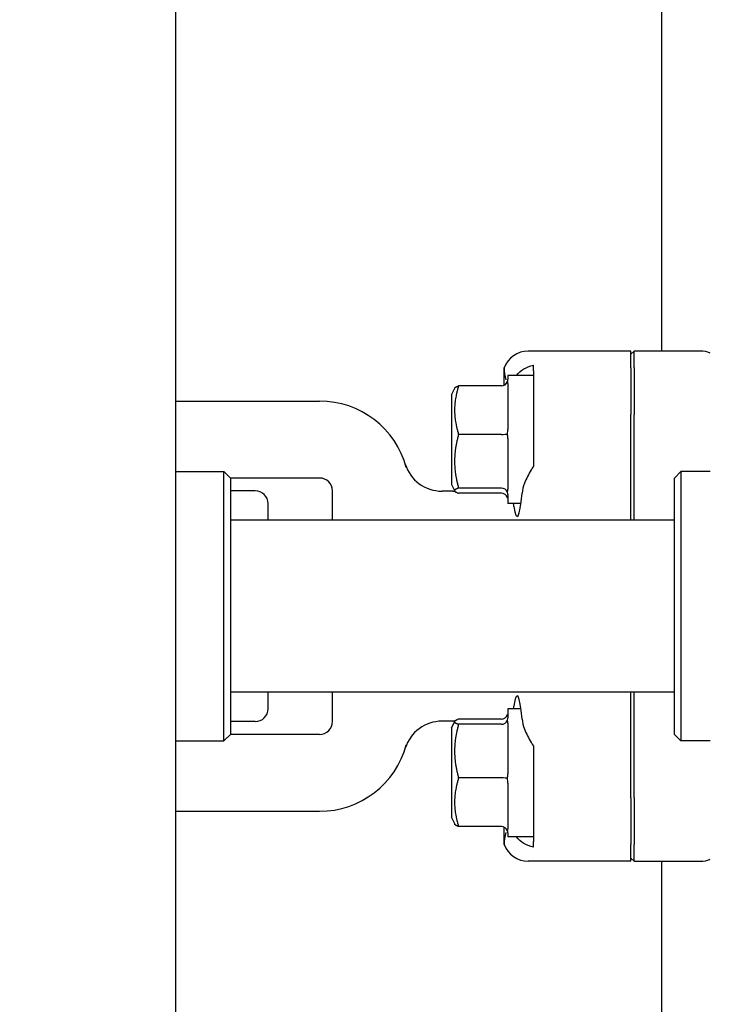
# Model space of a CAD drawing. Header units: inches. Extents: x 24 to 1128, y -58 to 748.
# Tile 343 of 656: x 485.27 to 488.64, y 674.18 to 678.98. Entities that reach past the tile are written whole.
import ezdxf

# ---------------------------------------------------------------- set-up
doc = ezdxf.new("R2010")
doc.units = ezdxf.units.IN
doc.header["$LTSCALE"] = 32
doc.header["$MEASUREMENT"] = 0
doc.layers.add('Dimension (ANSI)', color=7, linetype='Continuous', lineweight=25)
doc.layers.add('Visible (ANSI)', color=7, linetype='Continuous', lineweight=30)
doc.styles.add('Note Text (ANSI)', font='tahoma.ttf')
doc.dimstyles.new('SB Fraction-16 (ANSI)', dxfattribs={"dimscale": 32, "dimtxt": 0.125, "dimasz": 0.098425, "dimexe": 0.125, "dimexo": 0.0625, "dimgap": 0.031496, "dimtad": 0, "dimtih": 1, "dimtoh": 1, "dimdec": 4, "dimrnd": 1e-08, "dimzin": 0, "dimdsep": 46, "dimlunit": 5, "dimtxsty": 'Note Text (ANSI)', "dimcen": 0.09, "dimdle": 0.393701, "dimclrd": 256, "dimclre": 256, "dimclrt": 256, "dimadec": 0, "dimazin": 3, "dimtfac": 0.96, "dimtofl": 0, "dimtmove": 0, "dimatfit": 3, "dimfxl": 1, "dimfrac": 2, "dimtolj": 1, "dimtzin": 12, "dimlwd": -1, "dimlwe": -1, "dimarcsym": 0})

# ---------------------------------------------------------------- blocks, each defined once
blk = doc.blocks.new('*D19')
at = {"layer": 'Defpoints', "color": 0, "transparency": 16777216}
for p in [(494.2806, 695.4398), (330.5011, 563.4398), (494.2806, 563.4398)]:
    blk.add_point(p, dxfattribs=at)
at = {"layer": 'Dimension (ANSI)', "transparency": 16777216}
for p, q in [((492.2806, 695.4398), (326.5011, 695.4398)), ((330.5011, 692.2902), (330.5011, 632.5309)), ((330.5011, 566.5894), (330.5011, 626.3486)), ((492.2806, 563.4398), (326.5011, 563.4398))]:
    blk.add_line(p, q, dxfattribs=at)
for points in [[(329.9762, 692.2902), (331.026, 692.2902), (330.5011, 695.4398)], [(329.9762, 566.5894), (331.026, 566.5894), (330.5011, 563.4398)]]:
    blk.add_solid(points, dxfattribs=at)
at = {"layer": 'Dimension (ANSI)', "transparency": 16777216, "insert": (326.4205, 631.5231), "char_height": 4, "attachment_point": 1, "style": 'Note Text (ANSI)'}
blk.add_mtext('\\A1;132', dxfattribs=at)

msp = doc.modelspace()

# ---------------------------------------------------------------- linework, layer by layer
at = {"layer": 'Visible (ANSI)'}
for p, q in [((486.03159, 684.36904), (486.03159, 609.00428)), ((488.40159, 679.87529), (488.40159, 677.36279)), ((488.25159, 677.36279), (487.75112, 677.36279)), ((488.26722, 677.36279), (488.25159, 677.34711)), ((488.25159, 677.28101), (488.25159, 677.36279)), ((488.26722, 677.28101), (488.26722, 677.36279)), ((488.59069, 677.36279), (488.26722, 677.36279)), ((487.63423, 677.19658), (487.63423, 677.28132)), ((487.77659, 677.26713), (487.77659, 677.29432)), ((487.77659, 677.26713), (487.77659, 677.21306)), ((488.25159, 677.28101), (488.25159, 677.05375)), ((488.26722, 677.28101), (488.26722, 677.05375)), ((487.65159, 677.24404), (487.65159, 677.22359)), ((487.77659, 677.24404), (487.65159, 677.24404)), ((487.65159, 677.20444), (487.65159, 676.98128)), ((487.37659, 677.15029), (487.39269, 677.1825)), ((487.62034, 677.19317), (487.41155, 677.19317)), ((487.77659, 677.19762), (487.77659, 677.0516)), ((486.03159, 677.11904), (486.73409, 677.11904)), ((487.37659, 677.15029), (487.37659, 676.71279)), ((488.25159, 676.53904), (488.25159, 677.05375)), ((488.26722, 676.53904), (488.26722, 677.05375)), ((487.62034, 676.9567), (487.41155, 676.9567)), ((487.65159, 676.93613), (487.65159, 676.68923)), ((486.03159, 676.77529), (486.26784, 676.77529)), ((486.26784, 675.46279), (486.26784, 676.77529)), ((486.29909, 676.74404), (486.26784, 676.77529)), ((488.46409, 676.74404), (488.49534, 676.77529)), ((488.49534, 676.77529), (488.49534, 675.46279)), ((488.63909, 676.77529), (488.49534, 676.77529)), ((486.29909, 676.74404), (486.29909, 675.49404)), ((486.73409, 676.74404), (486.29909, 676.74404)), ((488.46409, 675.49404), (488.46409, 676.74404)), ((486.42027, 676.68154), (486.29909, 676.68154)), ((486.79659, 676.53904), (486.79659, 676.68154)), ((487.38423, 676.67986), (487.33083, 676.67986)), ((487.37659, 676.71279), (487.39269, 676.68059)), ((487.62034, 676.69507), (487.41155, 676.69507)), ((487.62034, 676.66991), (487.41155, 676.66991)), ((487.65159, 676.66323), (487.65159, 676.61904)), ((486.48277, 676.53904), (486.48277, 676.61904)), ((487.71581, 676.61904), (487.65159, 676.61904)), ((488.46409, 676.53904), (486.29909, 676.53904)), ((488.46409, 675.69904), (486.29909, 675.69904)), ((486.48277, 675.61904), (486.48277, 675.69904)), ((486.79659, 675.55654), (486.79659, 675.69904)), ((488.25159, 675.18433), (488.25159, 675.69904)), ((488.26722, 675.18433), (488.26722, 675.69904)), ((487.65159, 675.61904), (487.65159, 675.57485)), ((487.71581, 675.61904), (487.65159, 675.61904)), ((486.42027, 675.55654), (486.29909, 675.55654)), ((487.38423, 675.55822), (487.33083, 675.55822)), ((487.37659, 675.52529), (487.39269, 675.5575)), ((487.37659, 675.52529), (487.37659, 675.08779)), ((487.62034, 675.56817), (487.41155, 675.56817)), ((487.62034, 675.54301), (487.41155, 675.54301)), ((487.65159, 675.54886), (487.65159, 675.30195)), ((486.29909, 675.49404), (486.26784, 675.46279)), ((486.73409, 675.49404), (486.29909, 675.49404)), ((488.46409, 675.49404), (488.49534, 675.46279)), ((486.03159, 675.46279), (486.26784, 675.46279)), ((488.63909, 675.46279), (488.49534, 675.46279)), ((487.62034, 675.28138), (487.41155, 675.28138)), ((487.65159, 675.2568), (487.65159, 675.03364)), ((487.77659, 675.18649), (487.77659, 675.04046)), ((488.25159, 675.18433), (488.25159, 674.95707)), ((488.26722, 675.18433), (488.26722, 674.95707)), ((486.03159, 675.11904), (486.73409, 675.11904)), ((487.37659, 675.08779), (487.39269, 675.05559)), ((487.62034, 675.04491), (487.41155, 675.04491)), ((487.63423, 674.95676), (487.63423, 675.0415)), ((487.65159, 675.01449), (487.65159, 674.99404)), ((487.77659, 675.02502), (487.77659, 674.97095)), ((487.77659, 674.99404), (487.65159, 674.99404)), ((487.77659, 674.94376), (487.77659, 674.97095)), ((488.25159, 674.87529), (488.25159, 674.95707)), ((488.26722, 674.87529), (488.26722, 674.95707)), ((488.25159, 674.87529), (487.75112, 674.87529)), ((488.26722, 674.87529), (488.25159, 674.89098)), ((488.26722, 674.87529), (488.59069, 674.87529)), ((488.40159, 674.87529), (488.40159, 672.35154))]:
    msp.add_line(p, q, dxfattribs=at)
for centre, radius, start, end in [((486.73409, 676.68154), 0.4375, 15.01817, 90), ((487.33083, 676.86736), 0.1875, 197.29662, 270), ((486.73409, 676.68154), 0.0625, 0, 90), ((486.42027, 676.61904), 0.0625, 0, 90), ((487.38423, 676.92986), 0.25, 270, 272.01441), ((486.42027, 675.61904), 0.0625, 270, 0), ((486.73409, 675.55654), 0.0625, 270, 0), ((487.33083, 675.37072), 0.1875, 90, 162.70338), ((487.38423, 675.30822), 0.25, 87.98559, 90), ((486.73409, 675.55654), 0.4375, 270, 344.98183)]:
    msp.add_arc(centre, radius, start, end, dxfattribs=at)
for centre, major_axis, ratio, start_param, end_param in [((487.75207, 677.23731), (-0.08906, 0.08906), 0.9924325, 5.5015852, 6.7140351), ((488.59078, 677.23731), (-0.01094, 0.125), 0.9961657, 5.7987533, 6.1962518), ((487.62034, 677.22587), (0, -0.0327), 0.9555533, 0, 1.2241495), ((487.62034, 676.95985), (0.03125, 0), 0.1006388, 4.712389, 5.9365385), ((487.62034, 676.66551), (0.03125, 0), 0.9458753, 0.3466468, 1.5707963), ((487.62034, 676.63721), (0, 0.0327), 0.9555533, 5.0590358, 6.2831853), ((487.69768, 676.93154), (0, -0.375), 0.0874887, 5.7646381, 7.0811914), ((487.69768, 675.30654), (0, -0.375), 0.0874887, 2.3435866, 3.6601398), ((487.62034, 675.60087), (0, -0.0327), 0.9555533, 0, 1.2241495), ((487.62034, 675.57257), (0.03125, 0), 0.9458753, 4.712389, 5.9365385), ((487.62034, 675.27824), (0.03125, 0), 0.1006388, 0.3466468, 1.5707963), ((487.62034, 675.01221), (0, 0.0327), 0.9555533, 5.0590358, 6.2831853), ((487.75207, 675.00077), (-0.08906, -0.08906), 0.9924325, 5.8523356, 7.0647854), ((488.59078, 675.00077), (-0.01094, -0.125), 0.9961657, 0.0869335, 0.484432)]:
    msp.add_ellipse(centre, major_axis=major_axis, ratio=ratio, start_param=start_param, end_param=end_param, dxfattribs=at)
for points in [[(487.63423, 677.28132), (487.63423, 677.26168), (487.63706, 677.24156), (487.64184, 677.22302)], [(487.64973, 677.21476), (487.65111, 677.21798), (487.65159, 677.22102), (487.65159, 677.22359)], [(487.65159, 677.20444), (487.65159, 677.20796), (487.65111, 677.21154), (487.64973, 677.21476)], [(487.77659, 677.21306), (487.77636, 677.20809), (487.77636, 677.20293), (487.77659, 677.19762)], [(487.64973, 676.95878), (487.65111, 676.96637), (487.65159, 676.97414), (487.65159, 676.98128)], [(487.65159, 676.93613), (487.65159, 676.94336), (487.65111, 676.95118), (487.64973, 676.95878)], [(487.64973, 676.67556), (487.65111, 676.67993), (487.65159, 676.68466), (487.65159, 676.68923)], [(487.65159, 676.66323), (487.65159, 676.66694), (487.65111, 676.67119), (487.64973, 676.67556)], [(487.64973, 676.64832), (487.65111, 676.6451), (487.65159, 676.64206), (487.65159, 676.63949)], [(487.68142, 676.60584), (487.68078, 676.61), (487.68009, 676.6144), (487.67939, 676.61904)], [(487.65159, 675.59859), (487.65159, 675.59602), (487.65111, 675.59298), (487.64973, 675.58976)], [(487.64973, 675.56253), (487.65111, 675.56689), (487.65159, 675.57114), (487.65159, 675.57485)], [(487.65159, 675.54886), (487.65159, 675.55342), (487.65111, 675.55815), (487.64973, 675.56253)], [(487.64973, 675.2793), (487.65111, 675.2869), (487.65159, 675.29472), (487.65159, 675.30195)], [(487.65159, 675.2568), (487.65159, 675.26394), (487.65111, 675.27171), (487.64973, 675.2793)], [(487.64184, 675.01507), (487.63706, 674.99653), (487.63423, 674.97641), (487.63423, 674.95676)], [(487.64973, 675.02332), (487.65111, 675.02655), (487.65159, 675.03012), (487.65159, 675.03364)], [(487.65159, 675.01449), (487.65159, 675.01706), (487.65111, 675.0201), (487.64973, 675.02332)], [(487.77659, 675.04046), (487.77636, 675.03515), (487.77636, 675.02999), (487.77659, 675.02502)]]:
    msp.add_open_spline(points, degree=3, dxfattribs=at)
for points, knots in [([(487.69419, 677.24404), (487.70415, 677.25757), (487.71693, 677.26846), (487.74291, 677.28391), (487.75914, 677.29053), (487.77659, 677.29432)], [0.72388666, 0.72388666, 0.72388666, 0.72388666, 0.91166133, 0.91166133, 1.08359589, 1.08359589, 1.08359589, 1.08359589]), ([(487.77659, 676.80044), (487.77262, 676.79475), (487.76894, 676.78909), (487.753, 676.76339), (487.7416, 676.74095), (487.72686, 676.70188), (487.72246, 676.6849), (487.72117, 676.66974)], [1.3958264, 1.3958264, 1.3958264, 1.3958264, 1.44717623, 1.44717623, 1.64108774, 1.64108774, 1.79954351, 1.79954351, 1.79954351, 1.79954351]), ([(487.67938, 675.61904), (487.67943, 675.61938), (487.67948, 675.61971), (487.68019, 675.62432), (487.68082, 675.62838), (487.68142, 675.63224)], [0.46944072, 0.46944072, 0.46944072, 0.46944072, 0.474081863, 0.474081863, 0.53347611, 0.53347611, 0.53347611, 0.53347611]), ([(487.72117, 675.56834), (487.72246, 675.5532), (487.72685, 675.53625), (487.74155, 675.49724), (487.75293, 675.47483), (487.76886, 675.4491), (487.77258, 675.44339), (487.77659, 675.43764)], [0.55181372, 0.55181372, 0.55181372, 0.55181372, 0.71000954, 0.71000954, 0.90366002, 0.90366002, 0.95550669, 0.95550669, 0.95550669, 0.95550669]), ([(487.77659, 674.94376), (487.75859, 674.94767), (487.74186, 674.9546), (487.71613, 674.97032), (487.70384, 674.98093), (487.69419, 674.99404)], [1.27339348, 1.27339348, 1.27339348, 1.27339348, 1.45134152, 1.45134152, 1.63313419, 1.63313419, 1.63313419, 1.63313419])]:
    msp.add_open_spline(points, degree=3, knots=knots, dxfattribs=at)
for points, weights in [([(487.41155, 677.19317), (487.37547, 677.07493), (487.41155, 676.9567)], [1.04422863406, 1.20577136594, 1.04422863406]), ([(487.39269, 677.1825), (487.39518, 677.18746), (487.41155, 677.19317)], [1.12285543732, 1.11183872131, 1.04422863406]), ([(487.77659, 677.0516), (487.77659, 676.92529), (487.77659, 676.80044)], [0.999993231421, 0.999912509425, 0.999914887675]), ([(487.41155, 676.9567), (487.37547, 676.82589), (487.41155, 676.69507)], [1.04422863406, 1.20577136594, 1.04422863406]), ([(487.41155, 676.69507), (487.37547, 676.68249), (487.41155, 676.66991)], [1.04422863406, 1.20577136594, 1.04422863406]), ([(487.41155, 675.56817), (487.37547, 675.55559), (487.41155, 675.54301)], [1.04422863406, 1.20577136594, 1.04422863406]), ([(487.41155, 675.54301), (487.37547, 675.4122), (487.41155, 675.28138)], [1.04422863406, 1.20577136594, 1.04422863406]), ([(487.77659, 675.43764), (487.77659, 675.31279), (487.77659, 675.18649)], [0.999914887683, 0.999912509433, 0.999993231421]), ([(487.41155, 675.28138), (487.37547, 675.16315), (487.41155, 675.04491)], [1.04422863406, 1.20577136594, 1.04422863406]), ([(487.41155, 675.04491), (487.39518, 675.05062), (487.39269, 675.05559)], [1.04422863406, 1.11183872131, 1.12285543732])]:
    msp.add_rational_spline(points, weights, degree=2, dxfattribs=at)

# ---------------------------------------------------------------- dimensions: what is measured, and where the dimension line sits
at = {"layer": 'Dimension (ANSI)'}
dim = msp.add_linear_dim(base=(330.50111, 563.43978), p1=(494.28063, 695.43978), p2=(494.28063, 563.43978), angle=90, dimstyle='SB Fraction-16 (ANSI)', override={"dimgap": 0.031496, "dimdec": 4, "dimtol": 0, "dimlim": 0, "dimtp": 0, "dimtm": 0, "dimtdec": 2, "dimatfit": 1}, dxfattribs=at)
dim.commit()
dim.dimension.update_dxf_attribs({"geometry": '*D19', "text_midpoint": (330.50111, 629.43978), "dimtype": 160})

doc.saveas('drawing.dxf')
